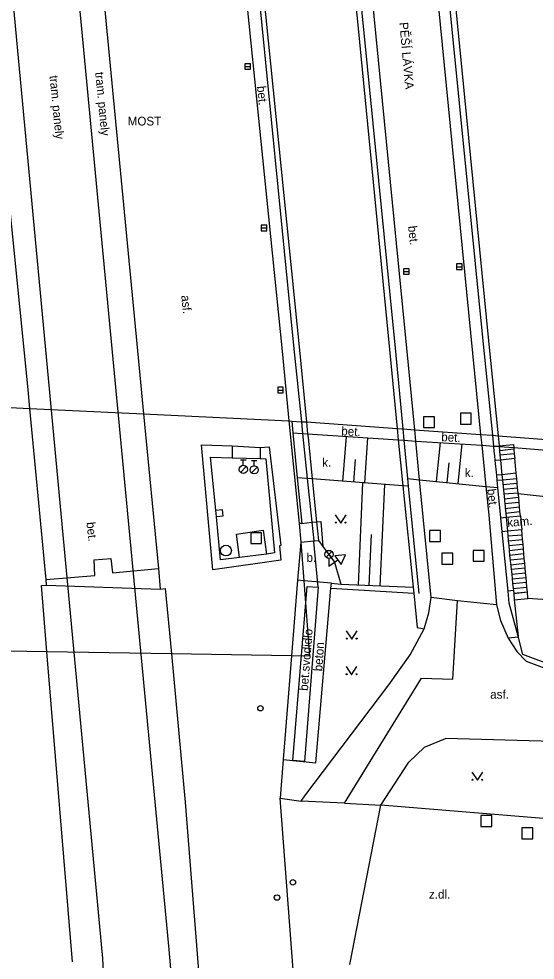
# Model space of a CAD drawing. Extents: x -599770 to -598493, y -1162076 to -1159209.
# Drawn here: x -599208.67 to -599184.91, y -1161644.32 to -1161601.05 of the extents above; entities that cross this region are included whole.
import ezdxf

# ---------------------------------------------------------------- set-up
doc = ezdxf.new("R2010")
doc.units = 0
doc.layers.add('Podklad', color=7, linetype='Continuous')

msp = doc.modelspace()

# ---------------------------------------------------------------- linework, layer by layer
at = {"layer": 'Podklad'}
for p, q in [((-599198.265, -1161603.24), (-599198.015, -1161603.24)), ((-599197.515, -1161610.66), (-599197.265, -1161610.66)), ((-599190.965, -1161612.66), (-599190.715, -1161612.66)), ((-599188.525, -1161612.44), (-599188.275, -1161612.44)), ((-599196.755, -1161618.11), (-599196.505, -1161618.11)), ((-599198.465, -1161621.323), (-599198.215, -1161621.323)), ((-599198.34, -1161621.573), (-599198.34, -1161621.323)), ((-599197.965, -1161621.343), (-599197.715, -1161621.343)), ((-599197.84, -1161621.593), (-599197.84, -1161621.343)), ((-599198.469, -1161621.896), (-599198.204, -1161621.631)), ((-599197.969, -1161621.916), (-599197.704, -1161621.651)), ((-599194.532, -1161625.8), (-599194.267, -1161625.535)), ((-599194.532, -1161625.535), (-599194.267, -1161625.8)), ((-599194.4, -1161625.855), (-599194.4, -1161626.23)), ((-599193.987, -1161625.932), (-599194.4, -1161626.23))]:
    msp.add_line(p, q, dxfattribs=at)
for points in [[(-599204.81, -1161644.25), (-599209.65, -1161592.68), (-599210.39, -1161585.13), (-599210.46, -1161584.39)], [(-599204.81, -1161644.25), (-599209.65, -1161592.68), (-599210.39, -1161585.13), (-599210.46, -1161584.39)], [(-599207.41, -1161584.59), (-599206.66, -1161592.28), (-599201.76, -1161643.83)], [(-599207.41, -1161584.59), (-599206.66, -1161592.28), (-599201.76, -1161643.83)], [(-599199.01, -1161586.16), (-599197.78, -1161598.4), (-599196.01, -1161616.22), (-599195.67, -1161619.57)], [(-599194.29, -1161586.63), (-599193.14, -1161598.14), (-599191.36, -1161616.19), (-599191, -1161619.9)], [(-599186.86, -1161620.19), (-599187.3, -1161615.85), (-599189.08, -1161597.98), (-599190.12, -1161587.04)], [(-599208.16, -1161618.96), (-599208.26, -1161617.94), (-599210.11, -1161599.6), (-599211.27, -1161587.9)], [(-599206.01, -1161588.13), (-599204.87, -1161599.04), (-599203.13, -1161617.1), (-599202.93, -1161619.21)], [(-599199.4, -1161588.41), (-599198.36, -1161598.53), (-599196.56, -1161616.33), (-599196.24, -1161619.53)], [(-599198.59, -1161588.42), (-599197.56, -1161598.41), (-599195.76, -1161616.28)], [(-599194.35, -1161588.62), (-599193.38, -1161598.18), (-599191.62, -1161616.25), (-599191.26, -1161619.88)], [(-599190.45, -1161619.94), (-599190.81, -1161616.19), (-599192.6, -1161598.1), (-599193.52, -1161588.7)], [(-599190.5, -1161588.98), (-599187.42, -1161620.15)], [(-599189.7, -1161589.05), (-599188.81, -1161598.1), (-599187.06, -1161615.85), (-599186.62, -1161620.21)], [(-599195.76, -1161616.28), (-599195.43, -1161619.58)], [(-599212.48, -1161618.75), (-599208.16, -1161618.96)], [(-599208.16, -1161618.96), (-599202.93, -1161619.21)], [(-599206.2, -1161644.39), (-599207.378, -1161630.142), (-599207.63, -1161627.1), (-599207.39, -1161627.08), (-599207.41, -1161626.82), (-599207.47, -1161626.19), (-599208.16, -1161618.96)], [(-599202.93, -1161619.21), (-599196.24, -1161619.53)], [(-599202.93, -1161619.21), (-599202.25, -1161626.31), (-599202.16, -1161627.26), (-599201.93, -1161627.23), (-599201.651, -1161630.238), (-599201.02, -1161637.05)], [(-599196.24, -1161619.53), (-599195.77, -1161624.25), (-599195.69, -1161625.11)], [(-599196.24, -1161619.53), (-599196.11, -1161619.54)], [(-599196.11, -1161619.54), (-599196.06, -1161620.08)], [(-599196.11, -1161619.54), (-599195.67, -1161619.57)], [(-599195.67, -1161619.57), (-599195.61, -1161620.11)], [(-599195.67, -1161619.57), (-599195.43, -1161619.58)], [(-599195.43, -1161619.58), (-599195.38, -1161620.13)], [(-599195.43, -1161619.58), (-599191.26, -1161619.88)], [(-599196.06, -1161620.08), (-599195.61, -1161620.11)], [(-599196.06, -1161620.08), (-599195.86, -1161622.15)], [(-599195.61, -1161620.11), (-599195.4, -1161622.18)], [(-599195.61, -1161620.11), (-599195.38, -1161620.13)], [(-599195.38, -1161620.13), (-599191.21, -1161620.4)], [(-599195.38, -1161620.13), (-599195.36, -1161620.29), (-599195.17, -1161622.2)], [(-599191.26, -1161619.88), (-599191.21, -1161620.4)], [(-599191.26, -1161619.88), (-599191, -1161619.9)], [(-599191, -1161619.9), (-599190.95, -1161620.42)], [(-599191, -1161619.9), (-599190.45, -1161619.94)], [(-599190.4, -1161620.46), (-599190.45, -1161619.94)], [(-599190.45, -1161619.94), (-599187.42, -1161620.15)], [(-599187.42, -1161620.15), (-599187.37, -1161620.65)], [(-599187.42, -1161620.15), (-599186.86, -1161620.19)], [(-599193.61, -1161620.24), (-599193.77, -1161622.31)], [(-599192.62, -1161620.31), (-599192.77, -1161622.38)], [(-599191.21, -1161620.4), (-599190.95, -1161620.42)], [(-599191.21, -1161620.4), (-599191, -1161622.51)], [(-599190.95, -1161620.42), (-599190.78, -1161622.18)], [(-599190.95, -1161620.42), (-599190.4, -1161620.46)], [(-599190.23, -1161622.24), (-599190.4, -1161620.46)], [(-599190.4, -1161620.46), (-599187.37, -1161620.65)], [(-599189.29, -1161620.53), (-599189.47, -1161622.31)], [(-599186.81, -1161620.69), (-599186.86, -1161620.19)], [(-599186.86, -1161620.19), (-599186.62, -1161620.21)], [(-599186.62, -1161620.21), (-599186.57, -1161620.67)], [(-599186.62, -1161620.21), (-599175.73, -1161621.05), (-599170.75, -1161621.43)], [(-599200.27, -1161620.63), (-599198.85, -1161620.67)], [(-599197.56, -1161620.75), (-599197.15, -1161620.72), (-599196.61, -1161625.26), (-599196.68, -1161625.28), (-599196.61, -1161625.93), (-599199.74, -1161626.37), (-599200.27, -1161620.63)], [(-599198.85, -1161620.67), (-599198.85, -1161621.22)], [(-599198.85, -1161620.67), (-599197.56, -1161620.75)], [(-599197.56, -1161620.75), (-599197.56, -1161621.26)], [(-599188.29, -1161620.59), (-599188.47, -1161622.41)], [(-599187.37, -1161620.65), (-599187.18, -1161622.54)], [(-599187.37, -1161620.65), (-599186.81, -1161620.69)], [(-599186.81, -1161620.69), (-599186.57, -1161620.67)], [(-599186.79, -1161620.92), (-599186.81, -1161620.69)], [(-599186.81, -1161620.69), (-599186.57, -1161620.71)], [(-599186.79, -1161620.92), (-599186.81, -1161620.69)], [(-599186.77, -1161621.13), (-599186.79, -1161620.92)], [(-599186.77, -1161621.13), (-599186.79, -1161620.92)], [(-599186.57, -1161620.67), (-599185.91, -1161620.61), (-599185.9, -1161620.76)], [(-599186.57, -1161620.67), (-599186.57, -1161620.71)], [(-599186.57, -1161620.71), (-599185.9, -1161620.76)], [(-599186.57, -1161620.71), (-599186.55, -1161620.9)], [(-599185.89, -1161620.83), (-599186.55, -1161620.9)], [(-599186.55, -1161620.9), (-599186.53, -1161621.11)], [(-599185.9, -1161620.76), (-599175.86, -1161621.57), (-599170.88, -1161621.99)], [(-599185.9, -1161620.76), (-599185.89, -1161620.83)], [(-599185.89, -1161620.83), (-599185.87, -1161621.05)], [(-599199.85, -1161621.19), (-599198.85, -1161621.22)], [(-599199.61, -1161623.63), (-599199.85, -1161621.19)], [(-599198.85, -1161621.22), (-599197.56, -1161621.26)], [(-599197.56, -1161621.26), (-599197.3, -1161621.27), (-599196.9, -1161625.6), (-599197.28, -1161625.65)], [(-599193.19, -1161621.31), (-599193.27, -1161622.34)], [(-599186.75, -1161621.35), (-599186.77, -1161621.13)], [(-599186.75, -1161621.35), (-599186.77, -1161621.13)], [(-599186.51, -1161621.33), (-599186.75, -1161621.35)], [(-599186.67, -1161622.03), (-599186.75, -1161621.35)], [(-599186.67, -1161622.03), (-599186.75, -1161621.35)], [(-599185.87, -1161621.05), (-599186.53, -1161621.11)], [(-599186.53, -1161621.11), (-599186.51, -1161621.33)], [(-599185.85, -1161621.26), (-599186.51, -1161621.33)], [(-599186.51, -1161621.33), (-599186.44, -1161622.01)], [(-599185.87, -1161621.05), (-599185.85, -1161621.26)], [(-599185.78, -1161621.94), (-599185.85, -1161621.26)], [(-599188.88, -1161621.46), (-599188.97, -1161622.36)], [(-599195.4, -1161622.18), (-599195.86, -1161622.15)], [(-599195.86, -1161622.15), (-599195.65, -1161624.24), (-599195.19, -1161624.19)], [(-599195.4, -1161622.18), (-599195.19, -1161624.19)], [(-599195.17, -1161622.2), (-599195.4, -1161622.18)], [(-599191, -1161622.51), (-599195.17, -1161622.2)], [(-599195.17, -1161622.2), (-599194.97, -1161624.17)], [(-599190.78, -1161622.18), (-599190.76, -1161622.53)], [(-599190.78, -1161622.18), (-599190.23, -1161622.24)], [(-599190.78, -1161622.18), (-599190.76, -1161622.53)], [(-599189.7, -1161627.65), (-599190.23, -1161622.24)], [(-599190.23, -1161622.24), (-599187.18, -1161622.54)], [(-599186.44, -1161622.01), (-599186.67, -1161622.03)], [(-599186.66, -1161622.26), (-599186.67, -1161622.03)], [(-599186.66, -1161622.26), (-599186.67, -1161622.03)], [(-599186.66, -1161622.26), (-599186.42, -1161622.24)], [(-599186.63, -1161622.59), (-599186.66, -1161622.26)], [(-599186.63, -1161622.59), (-599186.66, -1161622.26)], [(-599185.78, -1161621.94), (-599186.44, -1161622.01)], [(-599186.44, -1161622.01), (-599186.42, -1161622.24)], [(-599186.42, -1161622.24), (-599185.76, -1161622.17)], [(-599186.42, -1161622.24), (-599186.25, -1161623.96)], [(-599185.76, -1161622.17), (-599185.78, -1161621.94)], [(-599185.74, -1161622.39), (-599185.76, -1161622.17)], [(-599192.85, -1161622.38), (-599193.06, -1161627.07)], [(-599191.85, -1161622.45), (-599192.06, -1161627.11)], [(-599190.76, -1161622.53), (-599191, -1161622.51)], [(-599191, -1161622.51), (-599190.52, -1161627.18)], [(-599190.76, -1161622.53), (-599190.26, -1161627.46)], [(-599187.18, -1161622.54), (-599187.05, -1161623.86), (-599186.69, -1161627.99)], [(-599187.18, -1161622.54), (-599186.63, -1161622.59)], [(-599186.16, -1161627.35), (-599186.43, -1161624.63), (-599186.49, -1161623.98), (-599186.63, -1161622.59)], [(-599186.16, -1161627.35), (-599186.43, -1161624.63), (-599186.49, -1161623.98), (-599186.63, -1161622.59)], [(-599186.4, -1161622.45), (-599185.74, -1161622.39)], [(-599186.38, -1161622.67), (-599185.72, -1161622.61)], [(-599185.72, -1161622.61), (-599185.74, -1161622.39)], [(-599185.69, -1161622.83), (-599185.72, -1161622.61)], [(-599186.36, -1161622.89), (-599185.69, -1161622.83)], [(-599186.34, -1161623.11), (-599185.67, -1161623.04)], [(-599185.69, -1161622.87), (-599185.69, -1161622.83)], [(-599185.69, -1161622.87), (-599176.5, -1161623.88), (-599171.53, -1161624.43)], [(-599185.67, -1161623.04), (-599185.69, -1161622.87)], [(-599185.65, -1161623.26), (-599185.67, -1161623.04)], [(-599199.61, -1161623.63), (-599199.31, -1161623.61), (-599199.29, -1161623.91), (-599199.58, -1161623.94)], [(-599186.32, -1161623.33), (-599185.65, -1161623.26)], [(-599186.3, -1161623.55), (-599185.63, -1161623.48)], [(-599185.63, -1161623.48), (-599185.65, -1161623.26)], [(-599185.61, -1161623.7), (-599185.63, -1161623.48)], [(-599199.58, -1161623.94), (-599199.61, -1161623.63)], [(-599198.52, -1161625.81), (-599199.39, -1161625.92), (-599199.58, -1161623.94)], [(-599194.11, -1161623.855), (-599193.86, -1161624.23), (-599193.61, -1161623.855)], [(-599186.49, -1161623.98), (-599186.25, -1161623.96)], [(-599186.28, -1161623.77), (-599185.61, -1161623.7)], [(-599186.25, -1161623.96), (-599185.59, -1161623.9)], [(-599186.25, -1161623.96), (-599186.19, -1161624.6)], [(-599185.59, -1161623.9), (-599185.61, -1161623.7)], [(-599185.59, -1161623.9), (-599185.53, -1161624.54)], [(-599195.65, -1161624.24), (-599195.77, -1161624.25)], [(-599195.19, -1161624.19), (-599194.97, -1161624.17)], [(-599195.19, -1161624.19), (-599195.1, -1161625.05)], [(-599194.97, -1161624.17), (-599194.77, -1161624.15), (-599194.68, -1161625.3)], [(-599194.97, -1161624.17), (-599194.88, -1161625.03)], [(-599198.52, -1161625.81), (-599198.66, -1161624.73), (-599197.42, -1161624.56), (-599197.28, -1161625.65)], [(-599192.45, -1161624.75), (-599192.56, -1161627.09)], [(-599186.19, -1161624.6), (-599186.43, -1161624.63)], [(-599185.53, -1161624.54), (-599186.19, -1161624.6)], [(-599186.19, -1161624.6), (-599186.17, -1161624.82)], [(-599186.17, -1161624.82), (-599185.51, -1161624.76)], [(-599186.17, -1161624.82), (-599186.15, -1161625.04)], [(-599185.51, -1161624.76), (-599185.53, -1161624.54)], [(-599185.49, -1161624.98), (-599185.51, -1161624.76)], [(-599195.69, -1161625.11), (-599195.558, -1161626.876), (-599195.298, -1161630.344), (-599196.124, -1161630.33), (-599201.651, -1161630.238), (-599207.378, -1161630.142), (-599211.995, -1161630.065), (-599213.52, -1161630.04)], [(-599195.69, -1161625.11), (-599195.85, -1161626.85)], [(-599195.69, -1161625.11), (-599195.1, -1161625.05)], [(-599195.1, -1161625.05), (-599194.88, -1161625.03)], [(-599195.1, -1161625.05), (-599195.1, -1161625.08)], [(-599194.9, -1161627.18), (-599195.1, -1161625.08)], [(-599194.88, -1161625.03), (-599194.68, -1161625.3)], [(-599194.68, -1161625.3), (-599194.15, -1161626.02), (-599193.85, -1161627.03)], [(-599186.15, -1161625.04), (-599185.49, -1161624.98)], [(-599186.15, -1161625.04), (-599186.13, -1161625.26)], [(-599186.13, -1161625.26), (-599185.47, -1161625.2)], [(-599186.13, -1161625.26), (-599186.11, -1161625.48)], [(-599185.47, -1161625.2), (-599185.49, -1161624.98)], [(-599185.45, -1161625.41), (-599185.47, -1161625.2)], [(-599197.28, -1161625.65), (-599198.52, -1161625.81)], [(-599186.11, -1161625.48), (-599185.45, -1161625.41)], [(-599186.11, -1161625.48), (-599186.09, -1161625.7)], [(-599186.09, -1161625.7), (-599185.43, -1161625.63)], [(-599186.09, -1161625.7), (-599186.02, -1161626.35)], [(-599185.43, -1161625.63), (-599185.45, -1161625.41)], [(-599185.41, -1161625.85), (-599185.43, -1161625.63)], [(-599205.2, -1161625.91), (-599204.43, -1161625.85)], [(-599205.17, -1161626.63), (-599205.2, -1161625.91)], [(-599204.43, -1161625.85), (-599204.36, -1161626.51)], [(-599186.05, -1161625.92), (-599185.41, -1161625.85)], [(-599186.03, -1161626.14), (-599185.39, -1161626.07)], [(-599185.39, -1161626.07), (-599185.41, -1161625.85)], [(-599185.37, -1161626.29), (-599185.39, -1161626.07)], [(-599207.41, -1161626.82), (-599205.17, -1161626.63)], [(-599204.36, -1161626.51), (-599202.25, -1161626.31)], [(-599186.02, -1161626.35), (-599185.37, -1161626.29)], [(-599186.02, -1161626.35), (-599185.99, -1161626.57)], [(-599185.99, -1161626.57), (-599185.35, -1161626.51)], [(-599185.99, -1161626.57), (-599185.97, -1161626.79)], [(-599185.35, -1161626.51), (-599185.37, -1161626.29)], [(-599185.33, -1161626.73), (-599185.35, -1161626.51)], [(-599195.85, -1161626.85), (-599196.124, -1161630.33), (-599196.5, -1161635.1)], [(-599196.5, -1161635.1), (-599195, -1161635.25), (-599194.31, -1161627.22), (-599194.29, -1161626.99)], [(-599194.29, -1161626.99), (-599195.558, -1161626.876), (-599195.85, -1161626.85)], [(-599194.29, -1161626.99), (-599193.85, -1161627.03)], [(-599193.85, -1161627.03), (-599190.52, -1161627.18)], [(-599185.97, -1161626.79), (-599185.33, -1161626.73)], [(-599185.97, -1161626.79), (-599185.95, -1161627.01)], [(-599185.95, -1161627.01), (-599185.31, -1161626.95)], [(-599185.95, -1161627.01), (-599185.92, -1161627.23)], [(-599185.31, -1161626.95), (-599185.33, -1161626.73)], [(-599185.29, -1161627.17), (-599185.31, -1161626.95)], [(-599207.39, -1161627.08), (-599202.16, -1161627.26)], [(-599196.06, -1161635.14), (-599195.4, -1161627.15)], [(-599194.9, -1161627.18), (-599195.53, -1161635.18)], [(-599195.4, -1161627.15), (-599194.9, -1161627.18)], [(-599194.31, -1161627.22), (-599190.49, -1161627.45)], [(-599190.52, -1161627.18), (-599190.49, -1161627.45), (-599190.34, -1161629.02), (-599190.02, -1161629.09)], [(-599185.91, -1161627.32), (-599186.16, -1161627.35)], [(-599185.7, -1161629.43), (-599186.11, -1161627.91), (-599186.16, -1161627.35)], [(-599185.92, -1161627.23), (-599185.29, -1161627.17)], [(-599185.92, -1161627.23), (-599185.91, -1161627.32)], [(-599185.91, -1161627.32), (-599185.9, -1161627.46)], [(-599185.9, -1161627.45), (-599185.27, -1161627.39)], [(-599185.9, -1161627.46), (-599185.87, -1161627.76)], [(-599185.899, -1161627.459), (-599185.27, -1161627.393)], [(-599185.27, -1161627.39), (-599185.29, -1161627.17)], [(-599185.25, -1161627.69), (-599185.27, -1161627.39)], [(-599193.69, -1161637.11), (-599190.14, -1161631.36), (-599188.7, -1161631.4), (-599188.48, -1161627.8)], [(-599190.02, -1161629.09), (-599189.81, -1161628.35), (-599189.7, -1161627.65)], [(-599188.48, -1161627.8), (-599189.7, -1161627.65)], [(-599186.69, -1161627.99), (-599188.48, -1161627.8)], [(-599185.87, -1161627.76), (-599185.25, -1161627.69)], [(-599185.87, -1161627.76), (-599185.7, -1161629.43)], [(-598737.79, -1161926.34), (-598791.69, -1161867.26), (-598813.1, -1161843.8), (-598846.83, -1161807.87), (-598870.15, -1161785.99), (-598909.01, -1161754.64), (-598931.6, -1161739.49), (-598949.1, -1161727.7), (-598989, -1161703.94), (-599013.81, -1161691.24), (-599043.52, -1161676.98), (-599103.15, -1161649.6), (-599125.48, -1161639.76), (-599143.56, -1161634.16), (-599159.43, -1161630.25), (-599171.54, -1161628.63), (-599185.25, -1161627.69)], [(-599186.69, -1161627.99), (-599186.5, -1161628.71), (-599186.15, -1161629.51)], [(-599195.68, -1161637.01), (-599195.51, -1161636.76), (-599191.64, -1161631.67), (-599190.67, -1161630.28), (-599190.02, -1161629.09)], [(-599193.6, -1161629.185), (-599193.35, -1161629.56), (-599193.1, -1161629.185)], [(-599185.7, -1161629.43), (-599185.7, -1161629.47), (-599186.15, -1161629.51)], [(-599186.15, -1161629.51), (-599185.76, -1161630.13), (-599185.32, -1161630.58), (-599183.56, -1161631.23)], [(-599171.32, -1161631.02), (-599183.96, -1161630.84), (-599185.48, -1161630.27), (-599185.7, -1161629.43)], [(-599193.61, -1161630.825), (-599193.36, -1161631.2), (-599193.11, -1161630.825)], [(-599192.01, -1161637.19), (-599190.72, -1161635.22), (-599190, -1161634.53), (-599189.04, -1161634.13)], [(-599178.8, -1161634.06), (-599183.57, -1161634.24), (-599184.08, -1161634.26), (-599189.04, -1161634.13)], [(-599196.5, -1161635.1), (-599196.64, -1161636.88)], [(-599195.53, -1161635.18), (-599196.06, -1161635.14)], [(-599187.82, -1161635.675), (-599187.57, -1161636.05), (-599187.32, -1161635.675)], [(-599196.64, -1161636.88), (-599195.68, -1161637.01)], [(-599196.05, -1161644.77), (-599196.64, -1161636.88)], [(-599193.69, -1161637.11), (-599195.68, -1161637.01)], [(-599201.02, -1161637.05), (-599199.77, -1161652.74), (-599198.94, -1161667.57), (-599198.793, -1161672.546), (-599198.25, -1161691.01)], [(-599193.69, -1161637.11), (-599192.01, -1161637.19)], [(-599193.44, -1161644.52), (-599192.01, -1161637.19)], [(-599184.34, -1161637.83), (-599192.01, -1161637.19)], [(-599201.76, -1161643.83), (-599200.78, -1161655.17), (-599200.06, -1161667.33)], [(-599202.66, -1161690.61), (-599204.81, -1161644.25)]]:
    msp.add_lwpolyline(points, dxfattribs=at)
for points in [[(-599198.265, -1161603.365), (-599198.015, -1161603.365), (-599198.015, -1161603.115), (-599198.265, -1161603.115)], [(-599197.515, -1161610.785), (-599197.265, -1161610.785), (-599197.265, -1161610.535), (-599197.515, -1161610.535)], [(-599188.525, -1161612.565), (-599188.275, -1161612.565), (-599188.275, -1161612.315), (-599188.525, -1161612.315)], [(-599190.965, -1161612.785), (-599190.715, -1161612.785), (-599190.715, -1161612.535), (-599190.965, -1161612.535)], [(-599196.755, -1161618.235), (-599196.505, -1161618.235), (-599196.505, -1161617.985), (-599196.755, -1161617.985)], [(-599188.35, -1161619.68), (-599187.85, -1161619.68), (-599187.85, -1161619.18), (-599188.35, -1161619.18)], [(-599190.05, -1161619.84), (-599189.55, -1161619.84), (-599189.55, -1161619.34), (-599190.05, -1161619.34)], [(-599198, -1161625.17), (-599197.5, -1161625.17), (-599197.5, -1161624.67), (-599198, -1161624.67)], [(-599189.77, -1161625.07), (-599189.27, -1161625.07), (-599189.27, -1161624.57), (-599189.77, -1161624.57)], [(-599194.133, -1161625.729), (-599193.841, -1161626.135), (-599193.636, -1161625.679)], [(-599189.2, -1161626.11), (-599188.7, -1161626.11), (-599188.7, -1161625.61), (-599189.2, -1161625.61)], [(-599187.76, -1161625.98), (-599187.26, -1161625.98), (-599187.26, -1161625.48), (-599187.76, -1161625.48)], [(-599187.41, -1161638.17), (-599186.91, -1161638.17), (-599186.91, -1161637.67), (-599187.41, -1161637.67)], [(-599185.52, -1161638.74), (-599185.02, -1161638.74), (-599185.02, -1161638.24), (-599185.52, -1161638.24)]]:
    msp.add_lwpolyline(points, close=True, dxfattribs=at)
for centre, radius in [((-599198.34, -1161621.76), 0.188), ((-599197.84, -1161621.78), 0.188), ((-599194.085, -1161624.205), 0.025), ((-599193.635, -1161624.205), 0.025), ((-599199.14, -1161625.49), 0.25), ((-599194.4, -1161625.668), 0.188), ((-599193.575, -1161629.535), 0.025), ((-599193.125, -1161629.535), 0.025), ((-599193.585, -1161631.175), 0.025), ((-599193.135, -1161631.175), 0.025), ((-599197.55, -1161632.74), 0.125), ((-599187.795, -1161636.025), 0.025), ((-599187.345, -1161636.025), 0.025), ((-599196.06, -1161640.74), 0.125), ((-599196.79, -1161641.44), 0.125)]:
    msp.add_circle(centre, radius, dxfattribs=at)

# ---------------------------------------------------------------- texts
for s, rotation, p in [('PĚŠÍ LÁVKA', 275.09, (-599191.16, -1161601.22)), ('tram. panely', 275.5974, (-599207.26, -1161603.67)), ('tram. panely', 275.5974, (-599205.16, -1161603.51)), ('bet.', 275.4389, (-599197.71, -1161604.15)), ('bet.', 276, (-599190.76, -1161610.58)), ('asf.', 276, (-599201.2, -1161613.77)), ('bet.', 357.1456, (-599193.84, -1161620.19)), ('bet.', 357.1456, (-599189.24, -1161620.46)), ('bet.', 276.2376, (-599187.12, -1161622.67)), ('kam.', 5, (-599186.18, -1161624.41)), ('bet.', 276.34, (-599205.56, -1161624.2)), ('b.', 0.0912, (-599195.43, -1161626.01)), ('bet.svodidlo', 85.5097, (-599195.37, -1161631.95)), ('beton', 86.1371, (-599194.71, -1161631.05)), ('z.dl.', 0.0389, (-599189.8, -1161641.49))]:
    msp.add_text(s, height=0.4, rotation=rotation, dxfattribs=at).set_placement(p)
for s, p in [('MOST', (-599203.66, -1161605.95)), ('k. ', (-599194.71, -1161621.64)), ('k. ', (-599188.15, -1161622.11)), ('asf.', (-599186.98, -1161632.3))]:
    msp.add_text(s, height=0.4, dxfattribs=at).set_placement(p)

doc.saveas('drawing.dxf')
